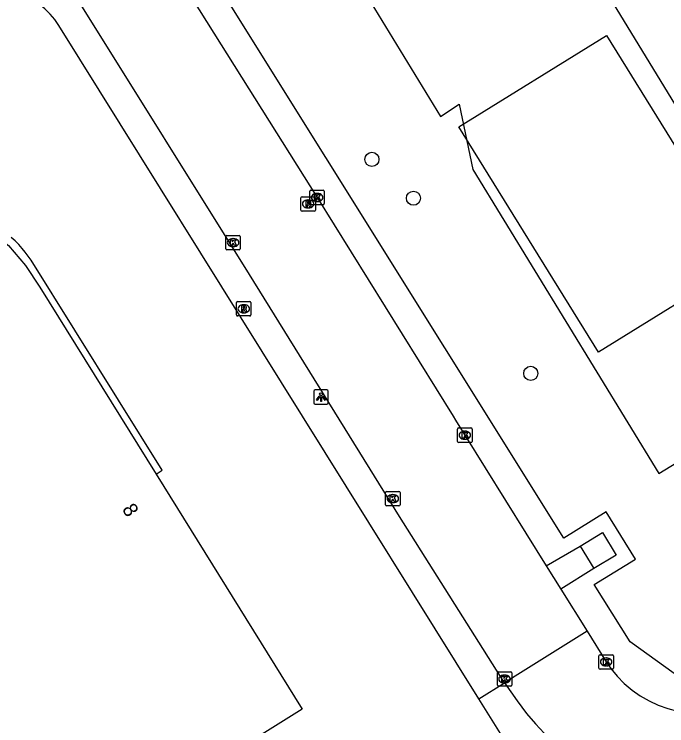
# Model space of a CAD drawing. Extents: x 158838 to 160074, y 386376 to 387776.
# Drawn here: x 159034.67 to 159079.87, y 387228.56 to 387277.83 of the extents above; entities that cross this region are included whole.
import ezdxf

# ---------------------------------------------------------------- set-up
doc = ezdxf.new("R2010")
doc.units = 0
for name, color, linetype in [('IMGEO_Boom', 7, 'Continuous'), ('IMGEO_Hek', 7, 'Continuous'), ('IMGEO_Kolk', 7, 'Continuous'), ('IMGEO_Lage_trafo', 7, 'Continuous'), ('IMGEO_Lichtpunt', 7, 'Continuous'), ('IMGEO_Muur', 7, 'Continuous'), ('IMGEO_Pand', 7, 'Continuous'), ('IMGEO_Pand_nummerreeks', 7, 'Continuous'), ('IMGEO_Pand_overbouw', 7, 'Continuous'), ('IMGEO_Pand_vergunning_verleend', 7, 'Continuous'), ('IMGEO_Parkeervlak_open', 7, 'Continuous'), ('IMGEO_Rijbaan_lokaal_open', 7, 'Continuous'), ('IMGEO_Rioolput', 7, 'Continuous'), ('IMGEO_Voetpad_open', 7, 'Continuous')]:
    doc.layers.add(name, color=color, linetype=linetype)

msp = doc.modelspace()

# ---------------------------------------------------------------- linework, layer by layer
at = {"layer": 'IMGEO_Boom'}
for centre in [(159059.446, 387267.785), (159062.321, 387265.091), (159070.445, 387252.962)]:
    msp.add_circle(centre, 0.489, dxfattribs=at)
at = {"layer": 'IMGEO_Hek'}
msp.add_lwpolyline([(159094.887, 387238.437), (159085.4, 387232.453), (159080.956, 387231.77), (159077.333, 387234.362), (159074.839, 387238.335), (159077.711, 387240.092), (159075.665, 387243.384), (159072.742, 387241.559), (159039.774, 387294.306)], dxfattribs=at)
at = {"layer": 'IMGEO_Kolk'}
for p, q in [((159055.145, 387264.72), (159055.145, 387265.572)), ((159055.22, 387265.646), (159056.072, 387265.646)), ((159056.146, 387265.572), (159056.146, 387264.72)), ((159055.633, 387265.426), (159055.658, 387265.426)), ((159056.072, 387264.646), (159055.22, 387264.646)), ((159055.656, 387264.866), (159055.631, 387264.866)), ((159049.402, 387262.518), (159050.254, 387262.518)), ((159049.327, 387261.592), (159049.327, 387262.444)), ((159049.815, 387262.298), (159049.84, 387262.298)), ((159050.328, 387262.444), (159050.328, 387261.592)), ((159049.838, 387261.738), (159049.813, 387261.738)), ((159050.254, 387261.518), (159049.402, 387261.518)), ((159065.379, 387248.255), (159065.379, 387249.107)), ((159065.454, 387249.181), (159066.306, 387249.181)), ((159065.867, 387248.961), (159065.892, 387248.961)), ((159066.38, 387249.107), (159066.38, 387248.255)), ((159065.89, 387248.401), (159065.865, 387248.401)), ((159066.306, 387248.181), (159065.454, 387248.181)), ((159060.465, 387244.788), (159061.317, 387244.788)), ((159060.39, 387243.862), (159060.39, 387244.714)), ((159060.878, 387244.568), (159060.903, 387244.568)), ((159061.391, 387244.714), (159061.391, 387243.862)), ((159060.901, 387244.008), (159060.876, 387244.008)), ((159061.317, 387243.788), (159060.465, 387243.788)), ((159075.245, 387233.48), (159076.097, 387233.48)), ((159075.17, 387232.554), (159075.17, 387233.406)), ((159075.658, 387233.26), (159075.683, 387233.26)), ((159076.171, 387233.406), (159076.171, 387232.554)), ((159076.097, 387232.48), (159075.245, 387232.48)), ((159075.681, 387232.7), (159075.656, 387232.7)), ((159068.132, 387231.367), (159068.132, 387232.219)), ((159068.207, 387232.293), (159069.059, 387232.293)), ((159068.62, 387232.073), (159068.645, 387232.073)), ((159069.133, 387232.219), (159069.133, 387231.367)), ((159068.643, 387231.513), (159068.618, 387231.513)), ((159069.059, 387231.293), (159068.207, 387231.293))]:
    msp.add_line(p, q, dxfattribs=at)
for points in [[(159055.145, 387264.72), (159055.145, 387265.572)], [(159055.22, 387265.646), (159056.072, 387265.646)], [(159056.146, 387265.572), (159056.146, 387264.72)], [(159055.466, 387265.346), (159055.589, 387265.346), (159055.589, 387265.195), (159055.719, 387265.346), (159055.883, 387265.346), (159055.737, 387265.195), (159055.89, 387264.946), (159055.738, 387264.946), (159055.653, 387265.11), (159055.589, 387265.043), (159055.589, 387264.946), (159055.466, 387264.946), (159055.466, 387265.346)], [(159056.072, 387264.646), (159055.22, 387264.646)], [(159049.402, 387262.518), (159050.254, 387262.518)], [(159049.327, 387261.592), (159049.327, 387262.444)], [(159049.648, 387262.218), (159049.771, 387262.218), (159049.771, 387262.067), (159049.901, 387262.218), (159050.065, 387262.218), (159049.919, 387262.067), (159050.072, 387261.818), (159049.92, 387261.818), (159049.835, 387261.982), (159049.771, 387261.915), (159049.771, 387261.818), (159049.648, 387261.818), (159049.648, 387262.218)], [(159050.328, 387262.444), (159050.328, 387261.592)], [(159050.254, 387261.518), (159049.402, 387261.518)], [(159065.379, 387248.255), (159065.379, 387249.107)], [(159065.454, 387249.181), (159066.306, 387249.181)], [(159065.7, 387248.881), (159065.823, 387248.881), (159065.823, 387248.73), (159065.953, 387248.881), (159066.117, 387248.881), (159065.971, 387248.73), (159066.124, 387248.481), (159065.972, 387248.481), (159065.887, 387248.645), (159065.823, 387248.578), (159065.823, 387248.481), (159065.7, 387248.481), (159065.7, 387248.881)], [(159066.38, 387249.107), (159066.38, 387248.255)], [(159066.306, 387248.181), (159065.454, 387248.181)], [(159060.465, 387244.788), (159061.317, 387244.788)], [(159060.39, 387243.862), (159060.39, 387244.714)], [(159060.711, 387244.488), (159060.834, 387244.488), (159060.834, 387244.337), (159060.964, 387244.488), (159061.128, 387244.488), (159060.982, 387244.337), (159061.135, 387244.088), (159060.983, 387244.088), (159060.898, 387244.252), (159060.834, 387244.185), (159060.834, 387244.088), (159060.711, 387244.088), (159060.711, 387244.488)], [(159061.391, 387244.714), (159061.391, 387243.862)], [(159061.317, 387243.788), (159060.465, 387243.788)], [(159075.245, 387233.48), (159076.097, 387233.48)], [(159075.17, 387232.554), (159075.17, 387233.406)], [(159075.491, 387233.18), (159075.614, 387233.18), (159075.614, 387233.029), (159075.744, 387233.18), (159075.908, 387233.18), (159075.762, 387233.029), (159075.915, 387232.78), (159075.763, 387232.78), (159075.678, 387232.944), (159075.614, 387232.877), (159075.614, 387232.78), (159075.491, 387232.78), (159075.491, 387233.18)], [(159076.171, 387233.406), (159076.171, 387232.554)], [(159076.097, 387232.48), (159075.245, 387232.48)], [(159068.132, 387231.367), (159068.132, 387232.219)], [(159068.207, 387232.293), (159069.059, 387232.293)], [(159068.453, 387231.993), (159068.576, 387231.993), (159068.576, 387231.842), (159068.706, 387231.993), (159068.87, 387231.993), (159068.724, 387231.842), (159068.877, 387231.593), (159068.725, 387231.593), (159068.64, 387231.757), (159068.576, 387231.69), (159068.576, 387231.593), (159068.453, 387231.593), (159068.453, 387231.993)], [(159069.133, 387232.219), (159069.133, 387231.367)], [(159069.059, 387231.293), (159068.207, 387231.293)]]:
    msp.add_lwpolyline(points, dxfattribs=at)
for centre, start, end in [((159055.222, 387265.57), 91.552, 178.448), ((159055.222, 387265.57), 91.552, 178.448), ((159056.07, 387265.57), 1.552, 88.448), ((159056.07, 387265.57), 1.552, 88.448), ((159055.222, 387264.722), 181.552, 268.448), ((159055.222, 387264.722), 181.552, 268.448), ((159056.07, 387264.722), 271.552, 358.448), ((159056.07, 387264.722), 271.552, 358.448), ((159049.404, 387262.442), 91.552, 178.448), ((159049.404, 387262.442), 91.552, 178.448), ((159050.252, 387262.442), 1.552, 88.448), ((159050.252, 387262.442), 1.552, 88.448), ((159049.404, 387261.594), 181.552, 268.448), ((159049.404, 387261.594), 181.552, 268.448), ((159050.252, 387261.594), 271.552, 358.448), ((159050.252, 387261.594), 271.552, 358.448), ((159065.456, 387249.105), 91.552, 178.448), ((159065.456, 387249.105), 91.552, 178.448), ((159066.304, 387249.105), 1.552, 88.448), ((159066.304, 387249.105), 1.552, 88.448), ((159065.456, 387248.257), 181.552, 268.448), ((159065.456, 387248.257), 181.552, 268.448), ((159066.304, 387248.257), 271.552, 358.448), ((159066.304, 387248.257), 271.552, 358.448), ((159060.467, 387244.712), 91.552, 178.448), ((159060.467, 387244.712), 91.552, 178.448), ((159061.315, 387244.712), 1.552, 88.448), ((159061.315, 387244.712), 1.552, 88.448), ((159060.467, 387243.864), 181.552, 268.448), ((159060.467, 387243.864), 181.552, 268.448), ((159061.315, 387243.864), 271.552, 358.448), ((159061.315, 387243.864), 271.552, 358.448), ((159075.247, 387233.404), 91.552, 178.448), ((159075.247, 387233.404), 91.552, 178.448), ((159076.095, 387233.404), 1.552, 88.448), ((159076.095, 387233.404), 1.552, 88.448), ((159075.247, 387232.556), 181.552, 268.448), ((159075.247, 387232.556), 181.552, 268.448), ((159076.095, 387232.556), 271.552, 358.448), ((159076.095, 387232.556), 271.552, 358.448), ((159068.209, 387232.217), 91.552, 178.448), ((159068.209, 387232.217), 91.552, 178.448), ((159069.057, 387232.217), 1.552, 88.448), ((159069.057, 387232.217), 1.552, 88.448), ((159068.209, 387231.369), 181.552, 268.448), ((159068.209, 387231.369), 181.552, 268.448), ((159069.057, 387231.369), 271.552, 358.448), ((159069.057, 387231.369), 271.552, 358.448)]:
    msp.add_arc(centre, 0.0765, start, end, dxfattribs=at)
for centre, major_axis, ratio, start_param, end_param in [((159055.632, 387265.146), (-0.387, 0.002), 0.722429, 4.712389, 7.853982), ((159055.657, 387265.146), (-0.39, 0.002), 0.717154, 1.570796, 4.712389), ((159049.814, 387262.018), (-0.387, 0.002), 0.722429, 4.712389, 7.853982), ((159049.839, 387262.018), (-0.39, 0.002), 0.717154, 1.570796, 4.712389), ((159065.866, 387248.681), (-0.387, 0.002), 0.722429, 4.712389, 7.853982), ((159065.891, 387248.681), (-0.39, 0.002), 0.717154, 1.570796, 4.712389), ((159060.877, 387244.288), (-0.387, 0.002), 0.722429, 4.712389, 7.853982), ((159060.902, 387244.288), (-0.39, 0.002), 0.717154, 1.570796, 4.712389), ((159075.657, 387232.98), (-0.387, 0.002), 0.722429, 4.712389, 7.853982), ((159075.682, 387232.98), (-0.39, 0.002), 0.717154, 1.570796, 4.712389), ((159068.619, 387231.793), (-0.387, 0.002), 0.722429, 4.712389, 7.853982), ((159068.644, 387231.793), (-0.39, 0.002), 0.717154, 1.570796, 4.712389)]:
    msp.add_ellipse(centre, major_axis=major_axis, ratio=ratio, start_param=start_param, end_param=end_param, dxfattribs=at)
at = {"layer": 'IMGEO_Lage_trafo'}
for points in [[(159073.874, 387241.007), (159075.414, 387241.938), (159076.362, 387240.372), (159074.822, 387239.44)], [(159073.874, 387241.007), (159074.822, 387239.44)]]:
    msp.add_lwpolyline(points, dxfattribs=at)
at = {"layer": 'IMGEO_Lichtpunt'}
for p, q in [((159055.426, 387251.72), (159055.426, 387250.913)), ((159055.426, 387251.72), (159055.426, 387250.913)), ((159056.328, 387251.815), (159055.52, 387251.815)), ((159056.328, 387251.815), (159055.52, 387251.815)), ((159056.422, 387250.913), (159056.422, 387251.72)), ((159056.422, 387250.913), (159056.422, 387251.72)), ((159055.52, 387250.819), (159056.328, 387250.819)), ((159055.52, 387250.819), (159056.328, 387250.819))]:
    msp.add_line(p, q, dxfattribs=at)
for points in [[(159055.8, 387251.384), (159055.839, 387251.356), (159055.651, 387251.094), (159055.613, 387251.121), (159055.8, 387251.384)], [(159055.902, 387251.336), (159055.949, 387251.336), (159055.949, 387251.014), (159055.902, 387251.014), (159055.902, 387251.336)], [(159056.012, 387251.356), (159056.05, 387251.383), (159056.237, 387251.121), (159056.198, 387251.093), (159056.012, 387251.356)]]:
    msp.add_lwpolyline(points, dxfattribs=at)
msp.add_circle((159055.925, 387251.518), 0.0994, dxfattribs=at)
for centre, start, end in [((159055.52, 387251.72), 90, 180), ((159055.52, 387251.72), 90, 180), ((159056.328, 387251.72), 0, 90), ((159056.328, 387251.72), 0, 90), ((159055.52, 387250.913), 180, 270), ((159055.52, 387250.913), 180, 270), ((159056.328, 387250.913), 270, 0), ((159056.328, 387250.913), 270, 360)]:
    msp.add_arc(centre, 0.0946, start, end, dxfattribs=at)
at = {"layer": 'IMGEO_Muur'}
msp.add_lwpolyline([(159058.345, 387280.343), (159064.197, 387270.743), (159065.491, 387271.599), (159066.434, 387267.078), (159079.318, 387246.035), (159087.437, 387250.995)], dxfattribs=at)
at = {"layer": 'IMGEO_Pand'}
for points in [[(159119.127, 387302.434), (159131.157, 387277.704), (159091.538, 387253.454), (159070.581, 387287.744), (159058.345, 387280.343), (159050.694, 387292.811), (159083.08, 387312.609)], [(159013.552, 387255.592), (159022.66, 387261.273), (159023.724, 387259.589), (159026.472, 387261.326), (159025.391, 387263.042), (159025.82, 387263.182), (159026.069, 387262.783), (159027.511, 387263.4), (159029.307, 387263.697), (159031.118, 387263.544), (159032.805, 387262.897), (159034.274, 387261.82), (159035.45, 387260.434), (159036.445, 387258.933), (159044.495, 387245.983), (159054.617, 387229.699), (159036.56, 387218.419), (159013.39, 387255.491)]]:
    msp.add_lwpolyline(points, dxfattribs=at)
at = {"layer": 'IMGEO_Pand_overbouw'}
msp.add_lwpolyline([(159034.274, 387261.82), (159035.45, 387260.434), (159036.445, 387258.933), (159044.495, 387245.983), (159044.925, 387246.251), (159035.836, 387260.797), (159035.646, 387261.075), (159035.439, 387261.348), (159035.217, 387261.617), (159034.979, 387261.879), (159034.726, 387262.133), (159034.457, 387262.378)], dxfattribs=at)
at = {"layer": 'IMGEO_Pand_vergunning_verleend'}
msp.add_lwpolyline([(159085.364, 387260.761), (159075.137, 387254.429), (159065.473, 387270.036), (159075.701, 387276.368), (159085.364, 387260.761)], dxfattribs=at)
at = {"layer": 'IMGEO_Parkeervlak_open'}
msp.add_lwpolyline([(159094.887, 387238.437), (159085.4, 387232.453), (159080.956, 387231.77), (159077.333, 387234.362), (159074.839, 387238.335), (159077.711, 387240.092), (159075.665, 387243.384), (159072.742, 387241.559), (159039.774, 387294.306)], dxfattribs=at)
at = {"layer": 'IMGEO_Rijbaan_lokaal_open'}
for points in [[(159035.484, 387289.778), (159036.097, 387289.646), (159036.892, 387289.399), (159037.749, 387289.023), (159039.006, 387288.356), (159040.198, 387287.579), (159041.315, 387286.699), (159042.35, 387285.723), (159043.294, 387284.658), (159044.138, 387283.513), (159044.554, 387282.812), (159044.663, 387282.633), (159055.645, 387265.145), (159065.069, 387250), (159065.238, 387249.728), (159065.869, 387248.674), (159071.516, 387239.631)], [(159068.629, 387231.533), (159061.351, 387243.04), (159050.955, 387259.801), (159039.158, 387278.7)], [(159071.516, 387239.631), (159072.518, 387238.027)], [(159072.518, 387238.027), (159074.344, 387235.102)], [(159074.344, 387235.102), (159075.67, 387232.979), (159075.986, 387232.522), (159076.431, 387231.982), (159076.923, 387231.484), (159077.458, 387231.032), (159078.031, 387230.629), (159078.637, 387230.279), (159079.272, 387229.985), (159079.931, 387229.749), (159080.609, 387229.572), (159081.299, 387229.457), (159081.997, 387229.404), (159082.697, 387229.414), (159083.394, 387229.485), (159084.081, 387229.619), (159084.753, 387229.814), (159085.405, 387230.068), (159086.032, 387230.379), (159086.522, 387230.674), (159088.386, 387231.824), (159096.046, 387236.591)], [(159074.344, 387235.102), (159068.629, 387231.533)], [(159068.629, 387231.533), (159069.505, 387230.278), (159070.151, 387229.406), (159070.765, 387228.694), (159071.37, 387228.047), (159073.398, 387226.312)]]:
    msp.add_lwpolyline(points, dxfattribs=at)
at = {"layer": 'IMGEO_Rioolput'}
for p, q in [((159054.529, 387264.272), (159054.529, 387265.124)), ((159054.604, 387265.198), (159055.456, 387265.198)), ((159055.53, 387265.124), (159055.53, 387264.272)), ((159055.017, 387264.978), (159055.042, 387264.978)), ((159055.456, 387264.198), (159054.604, 387264.198)), ((159055.04, 387264.418), (159055.015, 387264.418)), ((159050.067, 387257.01), (159050.067, 387257.862)), ((159050.142, 387257.936), (159050.994, 387257.936)), ((159050.555, 387257.716), (159050.58, 387257.716)), ((159051.068, 387257.862), (159051.068, 387257.01)), ((159050.578, 387257.156), (159050.553, 387257.156)), ((159050.994, 387256.936), (159050.142, 387256.936))]:
    msp.add_line(p, q, dxfattribs=at)
for points in [[(159054.529, 387264.272), (159054.529, 387265.124)], [(159054.604, 387265.198), (159055.456, 387265.198)], [(159055.53, 387265.124), (159055.53, 387264.272)], [(159055.118, 387264.896), (159054.866, 387264.898), (159054.866, 387264.498)], [(159054.866, 387264.498), (159054.99, 387264.498), (159054.99, 387264.66), (159055.001, 387264.66)], [(159055.044, 387264.817), (159054.99, 387264.817), (159054.99, 387264.736)], [(159054.99, 387264.736), (159055.042, 387264.736)], [(159055.048, 387264.631), (159055.119, 387264.498), (159055.259, 387264.498), (159055.194, 387264.624)], [(159055.456, 387264.198), (159054.604, 387264.198)], [(159050.067, 387257.01), (159050.067, 387257.862)], [(159050.142, 387257.936), (159050.994, 387257.936)], [(159050.656, 387257.634), (159050.404, 387257.636), (159050.404, 387257.236)], [(159051.068, 387257.862), (159051.068, 387257.01)], [(159050.404, 387257.236), (159050.528, 387257.236), (159050.528, 387257.398), (159050.539, 387257.398)], [(159050.582, 387257.555), (159050.528, 387257.555), (159050.528, 387257.474)], [(159050.528, 387257.474), (159050.58, 387257.474)], [(159050.586, 387257.369), (159050.657, 387257.236), (159050.797, 387257.236), (159050.732, 387257.362)], [(159050.994, 387256.936), (159050.142, 387256.936)]]:
    msp.add_lwpolyline(points, dxfattribs=at)
for centre, radius, start, end in [((159054.606, 387265.122), 0.0765, 91.552, 178.448), ((159054.606, 387265.122), 0.0765, 91.552, 178.448), ((159055.454, 387265.122), 0.0765, 1.552, 88.448), ((159055.454, 387265.122), 0.0765, 1.552, 88.448), ((159055, 387264.607), 0.0533, 26.0293, 88.6989), ((159055.026, 387264.925), 0.19, 274.7715, 282.9687), ((159055.05, 387264.721), 0.0964, 77.0061, 93.1865), ((159055.064, 387264.778), 0.0378, 276.6634, 79.6772), ((159055.117, 387264.786), 0.109, 350.3612, 89.416), ((159055.115, 387264.786), 0.112, 277.5842, 350.9817), ((159055.099, 387264.571), 0.108, 29.5134, 73.7905), ((159054.606, 387264.274), 0.0765, 181.552, 268.448), ((159054.606, 387264.274), 0.0765, 181.552, 268.448), ((159055.454, 387264.274), 0.0765, 271.552, 358.448), ((159055.454, 387264.274), 0.0765, 271.552, 358.448), ((159050.144, 387257.86), 0.0765, 91.552, 178.448), ((159050.144, 387257.86), 0.0765, 91.552, 178.448), ((159050.655, 387257.524), 0.109, 350.3612, 89.416), ((159050.992, 387257.86), 0.0765, 1.552, 88.448), ((159050.992, 387257.86), 0.0765, 1.552, 88.448), ((159050.538, 387257.345), 0.0533, 26.0293, 88.6989), ((159050.564, 387257.663), 0.19, 274.7715, 282.9687), ((159050.588, 387257.459), 0.0964, 77.0061, 93.1865), ((159050.602, 387257.516), 0.0378, 276.6634, 79.6772), ((159050.653, 387257.524), 0.112, 277.5842, 350.9817), ((159050.637, 387257.309), 0.108, 29.5134, 73.7905), ((159050.144, 387257.012), 0.0765, 181.552, 268.448), ((159050.144, 387257.012), 0.0765, 181.552, 268.448), ((159050.992, 387257.012), 0.0765, 271.552, 358.448), ((159050.992, 387257.012), 0.0765, 271.552, 358.448)]:
    msp.add_arc(centre, radius, start, end, dxfattribs=at)
for centre, major_axis, ratio, start_param, end_param in [((159055.016, 387264.698), (-0.387, 0.002), 0.722429, 4.712389, 7.853982), ((159055.041, 387264.698), (-0.39, 0.002), 0.717154, 1.570796, 4.712389), ((159050.554, 387257.436), (-0.387, 0.002), 0.722429, 4.712389, 7.853982), ((159050.579, 387257.436), (-0.39, 0.002), 0.717154, 1.570796, 4.712389)]:
    msp.add_ellipse(centre, major_axis=major_axis, ratio=ratio, start_param=start_param, end_param=end_param, dxfattribs=at)
at = {"layer": 'IMGEO_Voetpad_open'}
for points in [[(159066.842, 387230.412), (159054.627, 387250), (159037.763, 387277.044), (159037.475, 387277.461), (159037.152, 387277.85), (159036.795, 387278.209), (159036.407, 387278.535), (159035.991, 387278.824), (159035.552, 387279.076), (159035.092, 387279.287), (159034.614, 387279.456), (159034.124, 387279.582), (159033.624, 387279.663), (159033.119, 387279.7), (159032.613, 387279.691), (159032.109, 387279.637), (159031.613, 387279.538), (159031.127, 387279.396), (159030.656, 387279.21), (159030.203, 387278.983), (159029.956, 387278.837), (159024.387, 387275.376)], [(159071.516, 387239.631), (159073.874, 387241.007)], [(159074.822, 387239.44), (159072.518, 387238.027)], [(159066.842, 387230.412), (159068.629, 387231.533)], [(159071.003, 387223.773), (159066.842, 387230.412)]]:
    msp.add_lwpolyline(points, dxfattribs=at)

# ---------------------------------------------------------------- texts
at = {"layer": 'IMGEO_Pand_nummerreeks'}
msp.add_text('8', height=1, rotation=301.9485, dxfattribs=at).set_placement((159042.108, 387243.559))

doc.saveas('drawing.dxf')
